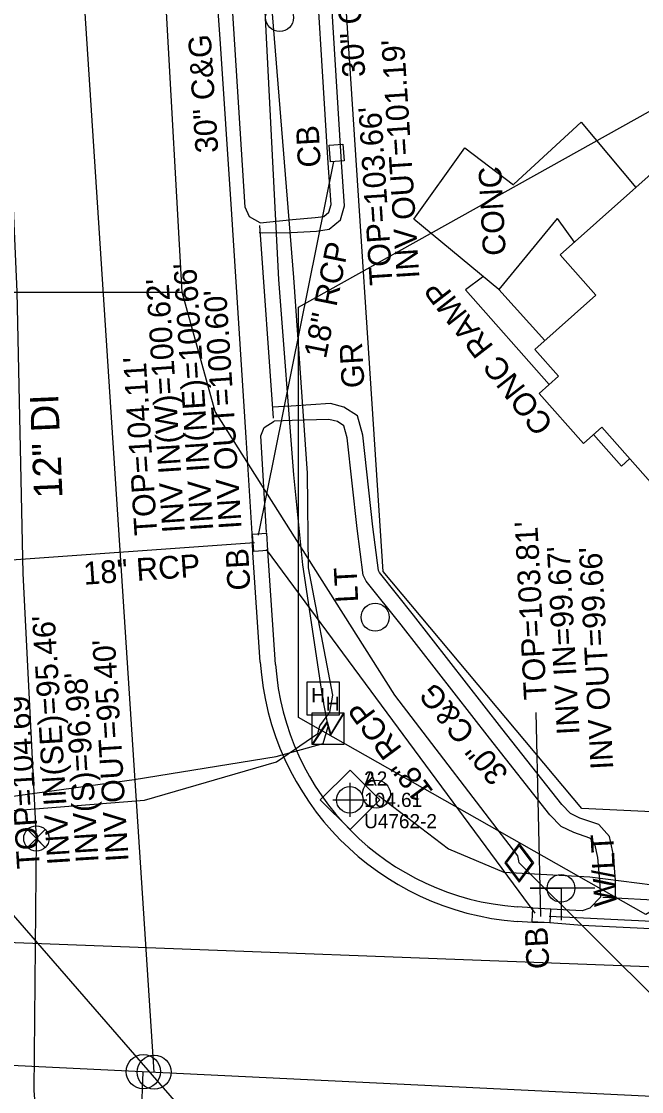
# Model space of a CAD drawing. Extents: x 2364404 to 2371833, y 798876 to 809754.
# Drawn here: x 2368940.2 to 2369049.4, y 801327.9 to 801516.3 of the extents above; entities that cross this region are included whole.
import ezdxf

# ---------------------------------------------------------------- set-up
doc = ezdxf.new("R2010")
doc.units = 0
for name, color, linetype in [('Cogo Default Point CELL', 7, 'Continuous'), ('COGO Default Point Elevation', 7, 'Continuous'), ('COGO Default Point Number', 7, 'Continuous'), ('CTL GPS Vertical CELL', 7, 'Continuous'), ('CTL Supplemental Horizontal and Vertical CELL', 7, 'Continuous'), ('CTL Supplemental Horizontal and Vertical Cogo Comment', 7, 'Continuous'), ('CTL Supplemental Horizontal and Vertical Cogo Elevation', 7, 'Continuous'), ('CTL Supplemental Horizontal and Vertical Cogo Number', 7, 'Continuous'), ('Exist Building', 7, 'Continuous'), ('Exist Horizontal Alignment Point', 7, 'Continuous'), ('Exist Other Culture Area Outline', 7, 'Continuous'), ('Exist Right of Way Line', 7, 'Continuous'), ('Exist Roads Curbs', 7, 'Continuous'), ('Exist Roads Curbs Text', 7, 'Continuous'), ('Exist Roads EOP', 7, 'Continuous'), ('Exist Roads EOP Other', 7, 'Continuous'), ('Exist Roads EOP Other Text', 7, 'Continuous'), ('Exist Roads Soil Text', 7, 'Continuous'), ('Exist Structure Minor Catch Basin', 7, 'Continuous'), ('Exist Structure Minor Catch Basin Leader', 7, 'Continuous'), ('Exist Structure Minor Catch Basin Text', 7, 'Continuous'), ('Exist Structure Minor Catch Basin Top Elevation', 7, 'Continuous'), ('Exist Structure Minor Drop Inlet Top Elevation', 7, 'Continuous'), ('Exist Structure Minor Pipes RCP 15 Inch Invert', 7, 'Continuous'), ('Exist Structure Minor Pipes RCP 18 Inch', 7, 'Continuous'), ('Exist Structure Minor Pipes RCP 18 Inch Invert', 7, 'Continuous'), ('Exist Structure Minor Pipes RCP 18 Inch Text', 7, 'Continuous'), ('Exist Utilities Gas UG Line SUE LOS B', 7, 'Continuous'), ('Exist Utilities Gas UG Line SUE LOS D', 7, 'Continuous'), ('Exist Utilities Gas Valve CELL', 7, 'Continuous'), ('Exist Utilities Other Pole CELL', 7, 'Continuous'), ('Exist Utilities Other Pole Text', 7, 'Continuous'), ('Exist Utilities Power Hand Hole CELL', 7, 'Continuous'), ('Exist Utilities Power Joint Use Telephone CELL', 7, 'Continuous'), ('Exist Utilities Power Pole CELL', 7, 'Continuous'), ('Exist Utilities Power Transformer CELL', 7, 'Continuous'), ('Exist Utilities Power UG Cable SUE LOS B', 7, 'Continuous'), ('Exist Utilities Sanitary Sewer Manhole Top Elevation', 7, 'Continuous'), ('Exist Utilities Sanitary Sewer UG Line', 7, 'Continuous'), ('Exist Utilities Sanitary Sewer UG Line Invert Elevation', 7, 'Continuous'), ('Exist Utilities Telephone UG FO SUE LOS B', 7, 'Continuous'), ('Exist Utilities Water UG Line SUE LOS B', 7, 'Continuous'), ('Exist Utilities Water UG Line SUE LOS B Text', 7, 'Continuous'), ('Exist Utilities Water Valve CELL', 7, 'Continuous'), ('Prop Horizontal Alignment', 7, 'Continuous')]:
    doc.layers.add(name, color=color, linetype=linetype)

msp = doc.modelspace()

# ---------------------------------------------------------------- linework, layer by layer
at = {"layer": 'Cogo Default Point CELL'}
for points in [[(2368998.03, 801382.28), (2368998.03, 801379.28)], [(2368995.03, 801379.28), (2368998.03, 801379.28)], [(2368998.03, 801379.28), (2369001.03, 801379.28)], [(2368998.03, 801379.28), (2368998.03, 801376.28)]]:
    msp.add_lwpolyline(points, dxfattribs=at)
msp.add_circle((2368998.03, 801379.28), 2.34, dxfattribs=at)
at = {"layer": 'CTL GPS Vertical CELL'}
msp.add_lwpolyline([(2368988.96, 801465.98), (2369051.11, 801500.65), (2369113.27, 801466.46), (2369112.31, 801395.22), (2369050.16, 801359.12), (2368988.96, 801393.79)], close=True, dxfattribs=at)
at = {"layer": 'CTL Supplemental Horizontal and Vertical CELL'}
msp.add_line((2368998.03, 801379.28), (2368998.03, 801379.28), dxfattribs=at)
msp.add_lwpolyline([(2368992.82, 801379.29), (2368998.06, 801384.53), (2369003.31, 801379.28), (2368998.07, 801374.04)], close=True, dxfattribs=at)
at = {"layer": 'Exist Building'}
msp.add_lwpolyline([(2369055.97, 801429.57), (2369080.23, 801451.13), (2369079.59, 801451.84), (2369091.7, 801462.59), (2369082.71, 801472.7), (2369088.7, 801478.03), (2369080.31, 801487.48), (2369089.8, 801495.91), (2369075.36, 801512.16), (2369064.65, 801502.64), (2369071.84, 801494.54), (2369067.82, 801490.97), (2369061.18, 801498.44), (2369035.05, 801475.21), (2369041.36, 801468.11), (2369030.58, 801458.53), (2369034.74, 801453.85), (2369031.33, 801450.82), (2369039.16, 801442.01), (2369042.38, 801444.86)], close=True, dxfattribs=at)
at = {"layer": 'Exist Horizontal Alignment Point'}
for centre in [(2368961.66, 801331.44), (2368963.57, 801331.35)]:
    msp.add_circle(centre, 3, dxfattribs=at)
at = {"layer": 'Exist Other Culture Area Outline'}
msp.add_line((2369034.55, 801481.63), (2369037.52, 801477.41), dxfattribs=at)
msp.add_lwpolyline([(2369040.94, 801443.59), (2369045.87, 801438.04), (2369047.29, 801439.34)], dxfattribs=at)
at = {"layer": 'Exist Right of Way Line'}
for p, q in [((2369003.86, 801419.46), (2368991.68, 801606.39)), ((2369038.84, 801377.76), (2369003.86, 801419.46)), ((2369517.33, 801354.57), (2369038.84, 801377.76))]:
    msp.add_line(p, q, dxfattribs=at)
at = {"layer": 'Exist Roads Curbs'}
for points in [[(2368982.26, 801480.86), (2368987.95, 801481.42), (2368991.91, 801481.75), (2368993.42, 801481.95), (2368994.32, 801482.69), (2368994.71, 801484.07), (2368994.22, 801491.36), (2368991.42, 801536.08), (2368990.77, 801544.99), (2368990.22, 801545.97), (2368989.37, 801546.91), (2368988.02, 801547.11), (2368982.06, 801546.7), (2368977.87, 801546.4)], [(2368982.26, 801480.86), (2368980.36, 801481.9), (2368979.58, 801483.59), (2368975.75, 801543.67)], [(2368983.33, 801426.31), (2368982.35, 801443.34), (2368982.92, 801444.84), (2368984.67, 801445.93)], [(2369042.24, 801362.2), (2369042.04, 801365), (2369041.68, 801369.11), (2369041.17, 801371.57), (2369040.3, 801372.54), (2369037.44, 801373.51), (2369035.2, 801374.6), (2369033.25, 801376.65), (2369022.61, 801390.15), (2369007.08, 801410.06), (2369000.89, 801417.78), (2369000.36, 801418.82), (2368999.34, 801427.03), (2368997.55, 801442.98), (2368996.97, 801445.13), (2368995.82, 801445.85), (2368994.34, 801446.25), (2368987.86, 801446.02), (2368984.67, 801445.93)], [(2368984.95, 801403.08), (2368983.59, 801423.11)], [(2369042.24, 801362.2), (2369040.26, 801360.22), (2369038.94, 801359.72), (2369033.42, 801360.04)], [(2369030.18, 801360.28), (2369027.46, 801360.47)]]:
    msp.add_lwpolyline(points, dxfattribs=at)
msp.add_arc((2369030.67, 801406.19), 45.83, 183.8905, 265.9763, dxfattribs=at)
at = {"layer": 'Exist Roads EOP'}
for points in [[(2368982.25, 801403.53), (2368980.96, 801422.83), (2368980.85, 801426.14), (2368979.74, 801443.08), (2368977.16, 801483.25), (2368975.21, 801513.21), (2368973.02, 801543.56), (2368970.55, 801585.13), (2368969.86, 801602.31), (2368966.82, 801650.16), (2368965.05, 801665.08), (2368960.18, 801699.66), (2368954.33, 801749.94), (2368948.66, 801798.6), (2368943.34, 801851.72)], [(2369234.46, 801347.67), (2369186.06, 801350.01), (2369155.16, 801351.49), (2369117.45, 801353.37), (2369078.96, 801355.23), (2369038.86, 801357.16), (2369033.22, 801357.63), (2369030.16, 801357.67), (2369027.49, 801357.88)]]:
    msp.add_lwpolyline(points, dxfattribs=at)
msp.add_arc((2369031.19, 801406.79), 49.06, 183.8066, 265.6737, dxfattribs=at)
at = {"layer": 'Exist Roads EOP Other'}
for p, q in [((2368984.58, 801446.45), (2368982.18, 801480.39)), ((2369024.26, 801469.08), (2369032.38, 801460.14)), ((2369076.14, 801360.3), (2369042.57, 801362.09))]:
    msp.add_line(p, q, dxfattribs=at)
for points in [[(2368982.07, 801479.14), (2368982.65, 801479.06), (2368987.69, 801479.15), (2368992.14, 801479.4), (2368994.41, 801479.7), (2368996.39, 801481.34), (2368997.08, 801483.82), (2368996.58, 801491.52), (2368993.77, 801536.24), (2368993.08, 801545.69), (2368992.14, 801547.36), (2368990.55, 801549.12), (2368988.11, 801549.48), (2368981.89, 801549.05), (2368977.93, 801548.74)], [(2369026.92, 801487.67), (2369038.75, 801498.53), (2369048.38, 801487.06)], [(2369024.26, 801469.08), (2369009.3, 801481.5), (2369018.29, 801494.02), (2369026.81, 801487.53)], [(2369034.55, 801481.63), (2369024.26, 801469.08)], [(2369021.36, 801471.27), (2369018.36, 801469.02), (2369033.11, 801452.41)], [(2369044.8, 801362.13), (2369044.81, 801365.11), (2369044.42, 801369.52), (2369043.73, 801372.86), (2369041.87, 801374.92), (2369038.5, 801376.08), (2369036.86, 801376.88), (2369035.34, 801378.47), (2369024.79, 801391.86), (2369009.25, 801411.78), (2369003.23, 801419.3), (2369003.05, 801419.65), (2369002.09, 801427.35), (2369000.28, 801443.49), (2368999.36, 801446.89), (2368996.95, 801448.42), (2368994.61, 801449.04), (2368987.69, 801448.6), (2368984.32, 801448.39)]]:
    msp.add_lwpolyline(points, dxfattribs=at)
at = {"layer": 'Exist Structure Minor Catch Basin'}
for points in [[(2368994.59, 801491.6), (2368994.39, 801494.51), (2368996.79, 801494.69), (2368997, 801491.77)], [(2368983.35, 801426.22), (2368983.55, 801423.17), (2368981.11, 801423), (2368980.91, 801426.06)], [(2369030.07, 801357.87), (2369033.28, 801357.69), (2369033.42, 801360.04), (2369030.21, 801360.23)]]:
    msp.add_lwpolyline(points, close=True, dxfattribs=at)
at = {"layer": 'Exist Structure Minor Catch Basin Leader'}
msp.add_lwpolyline([(2369031.65, 801358.75), (2369030.83, 801394.68)], dxfattribs=at)
at = {"layer": 'Exist Structure Minor Pipes RCP 18 Inch'}
for p, q in [((2368981.96, 801425.87), (2368995.2, 801491.65)), ((2368933.79, 801421.18), (2368981.24, 801424.55)), ((2368983.31, 801423.36), (2369030.6, 801359.36)), ((2369274.26, 801347.2), (2369033.12, 801358.75))]:
    msp.add_line(p, q, dxfattribs=at)
at = {"layer": 'Exist Utilities Gas UG Line SUE LOS B'}
msp.add_lwpolyline([(2369027.85, 801368.19), (2369027.78, 801368.55), (2369027.62, 801369.43), (2369005.96, 801397.72), (2368991.65, 801420.3), (2368974.31, 801447.64), (2368968.48, 801468.65), (2368965.65, 801520.03), (2368962.81, 801569.63), (2368959.07, 801618.61), (2368955.89, 801668.12), (2368952.84, 801718.41)], dxfattribs=at)
at = {"layer": 'Exist Utilities Gas UG Line SUE LOS D'}
for p, q in [((2368932.66, 801468.66), (2368968.48, 801468.65)), ((2369027.85, 801368.19), (2369059.77, 801336.39)), ((2368911.65, 801355.24), (2369335.44, 801339.08))]:
    msp.add_line(p, q, dxfattribs=at)
at = {"layer": 'Exist Utilities Gas Valve CELL'}
msp.add_line((2369027.85, 801368.19), (2369027.85, 801368.19), dxfattribs=at)
msp.add_lwpolyline([(2369027.85, 801371.6), (2369025.31, 801368.19), (2369027.85, 801364.77), (2369030.39, 801368.19), (2369027.85, 801371.6)], dxfattribs=at)
msp.add_lwpolyline([(2369030.14, 801368.19), (2369027.85, 801371.26), (2369025.56, 801368.19), (2369027.85, 801365.11)], close=True, dxfattribs=at)
at = {"layer": 'Exist Utilities Other Pole CELL'}
for centre in [(2369002.48, 801411.43), (2369002.7, 801380.29)]:
    msp.add_circle(centre, 2.46, dxfattribs=at)
at = {"layer": 'Exist Utilities Power Hand Hole CELL'}
msp.add_line((2368993.39, 801396.94), (2368993.39, 801396.94), dxfattribs=at)
msp.add_lwpolyline([(2368990.44, 801394.22), (2368996.19, 801394.22), (2368996.19, 801399.97), (2368990.44, 801399.97), (2368990.44, 801394.22)], dxfattribs=at)
at = {"layer": 'Exist Utilities Power Joint Use Telephone CELL'}
msp.add_line((2369035.2, 801363.72), (2369035.2, 801363.72), dxfattribs=at)
msp.add_lwpolyline([(2369041.13, 801363.72), (2369029.8, 801363.76), (2369035.2, 801363.74), (2369035.2, 801358.1)], dxfattribs=at)
msp.add_circle((2369035.2, 801363.71), 2.45, dxfattribs=at)
at = {"layer": 'Exist Utilities Power Pole CELL'}
msp.add_circle((2368985.65, 801516.95), 2.45, dxfattribs=at)
at = {"layer": 'Exist Utilities Power Transformer CELL'}
msp.add_line((2368994.25, 801392), (2368994.25, 801392), dxfattribs=at)
msp.add_lwpolyline([(2368991.41, 801394.61), (2368996.96, 801394.61), (2368996.96, 801389.05), (2368991.41, 801389.05)], close=True, dxfattribs=at)
for points in [[(2368991.41, 801389.05), (2368994.05, 801393), (2368994.68, 801390.79), (2368996.96, 801394.61)], [(2368991.48, 801389.05), (2368994.05, 801392.79), (2368994.64, 801390.61), (2368996.96, 801394.45)]]:
    msp.add_lwpolyline(points, dxfattribs=at)
at = {"layer": 'Exist Utilities Power UG Cable SUE LOS B'}
for points in [[(2368994.19, 801392.18), (2368993.79, 801394.41), (2368993.44, 801396.16), (2368993.39, 801396.94), (2368993.19, 801397.59), (2368989.76, 801420.62), (2368988.16, 801436.5), (2368985.52, 801470.88), (2368982.92, 801521.56), (2368978.82, 801570.62), (2368975.58, 801620.67), (2368971.73, 801670.97), (2368968.07, 801719.19)], [(2368474.29, 801421), (2368479.7, 801410.83), (2368486.06, 801403.15), (2368499.54, 801397.3), (2368531.93, 801394.59), (2368581.51, 801393.24), (2368631.62, 801390.83), (2368683.92, 801388), (2368734.16, 801386.75), (2368783.19, 801383.86), (2368831.89, 801379.38), (2368883.33, 801379.31), (2368910.28, 801378.11), (2368936.57, 801379.65), (2368960.04, 801382.85), (2368985.03, 801386.89), (2368993.33, 801389.19), (2368994.19, 801392.18)], [(2369003.09, 801380.04), (2369015.41, 801370.69), (2369025.11, 801366.54), (2369040.28, 801365.72), (2369089.9, 801359.42), (2369091.12, 801359.24), (2369091.91, 801359.28), (2369118.71, 801358.7), (2369153.65, 801358.03), (2369188.99, 801354.39), (2369234.48, 801352.22), (2369298.39, 801350.02), (2369299.67, 801347.85)]]:
    msp.add_lwpolyline(points, dxfattribs=at)
at = {"layer": 'Exist Utilities Sanitary Sewer UG Line'}
msp.add_line((2368938.75, 801358.97), (2369000.13, 801288.38), dxfattribs=at)
at = {"layer": 'Exist Utilities Telephone UG FO SUE LOS B'}
msp.add_lwpolyline([(2368684, 801387.11), (2368734.39, 801385.51), (2368783.25, 801383.12), (2368831.92, 801377.89), (2368883.59, 801377.2), (2368910.34, 801376.26), (2368936.7, 801377.21), (2368961.88, 801379.25), (2368985.12, 801386), (2368992.37, 801390.94), (2368992.72, 801392.33), (2368994.47, 801394.71), (2368995.02, 801397.69), (2368990.75, 801420.12), (2368990.59, 801436.76), (2368988.16, 801471.2), (2368984.1, 801521.31), (2368980.13, 801570.77), (2368977.35, 801620.54), (2368970.37, 801670.73)], dxfattribs=at)
at = {"layer": 'Exist Utilities Water UG Line SUE LOS B'}
msp.add_lwpolyline([(2368944.17, 801306.36), (2368944.15, 801306.44), (2368942.46, 801328.15), (2368942.83, 801372.49), (2368940.52, 801419.1), (2368939.42, 801468.71), (2368937.23, 801519.5), (2368933.92, 801569.7), (2368930.77, 801618.48), (2368927.83, 801671.8), (2368925.63, 801701.3), (2368924.44, 801716.42)], dxfattribs=at)
at = {"layer": 'Exist Utilities Water Valve CELL'}
msp.add_lwpolyline([(2368944.4, 801374.07), (2368941.25, 801370.92), (2368942.83, 801372.49), (2368944.4, 801370.92), (2368941.25, 801374.07)], dxfattribs=at)
msp.add_circle((2368942.83, 801372.49), 2.23, dxfattribs=at)
at = {"layer": 'Prop Horizontal Alignment'}
for p, q in [((2368963.57, 801331.35), (2368945.17, 801613.86)), ((2368455.83, 801355.96), (2369477.35, 801306.45)), ((2368954.49, 801171), (2368961.66, 801331.44))]:
    msp.add_line(p, q, dxfattribs=at)

# ---------------------------------------------------------------- texts
at = {"layer": 'COGO Default Point Elevation'}
msp.add_text('104.61', height=2.5, dxfattribs=at).set_placement((2369000.53, 801378.03))
at = {"layer": 'COGO Default Point Number'}
msp.add_text('A2', height=2.5, dxfattribs=at).set_placement((2369000.53, 801381.78))
at = {"layer": 'CTL Supplemental Horizontal and Vertical Cogo Comment'}
msp.add_text('U4762-2', height=2.5, dxfattribs=at).set_placement((2369000.53, 801374.28))
at = {"layer": 'CTL Supplemental Horizontal and Vertical Cogo Elevation'}
msp.add_text('104.61', height=2.5, dxfattribs=at).set_placement((2369000.53, 801378.03))
at = {"layer": 'CTL Supplemental Horizontal and Vertical Cogo Number'}
msp.add_text('2', height=2.5, dxfattribs=at).set_placement((2369000.53, 801381.78))
at = {"layer": 'Exist Roads Curbs Text'}
for rotation, p in [(93.7175, (2369000.76, 801506.58)), (93.7175, (2368974.87, 801493.25)), (129.0616, (2369026.15, 801383.97))]:
    msp.add_text('30" C&G', height=4, rotation=rotation, dxfattribs=at).set_placement(p)
at = {"layer": 'Exist Roads EOP Other Text'}
for s, rotation, p in [('CONC', 93.0566, (2369025.49, 801475.15)), ('CONC RAMP', 127.8784, (2369034.04, 801445.44))]:
    msp.add_text(s, height=4, rotation=rotation, dxfattribs=at).set_placement(p)
at = {"layer": 'Exist Roads Soil Text'}
msp.add_text('GR', height=4, rotation=93.313, dxfattribs=at).set_placement((2369000.62, 801451.87))
at = {"layer": 'Exist Structure Minor Catch Basin Text'}
for p in [(2368992.91, 801490.68), (2368980.51, 801416.23), (2369033.17, 801349.6)]:
    msp.add_text('CB', height=4, rotation=93.0566, dxfattribs=at).set_placement(p)
at = {"layer": 'Exist Structure Minor Catch Basin Top Elevation'}
for s, rotation, p in [("TOP=104.11'", 93.7283, (2368964.12, 801425.94)), ("TOP=103.81'", 93.0566, (2369032.69, 801396.99))]:
    msp.add_text(s, height=4, rotation=rotation, dxfattribs=at).set_placement(p)
at = {"layer": 'Exist Structure Minor Drop Inlet Top Elevation'}
msp.add_text("TOP=103.66'", height=4, rotation=93.7283, dxfattribs=at).set_placement((2369005.55, 801469.98))
at = {"layer": 'Exist Structure Minor Pipes RCP 15 Inch Invert'}
msp.add_text("INV OUT=101.19'", height=4, rotation=93.7283, dxfattribs=at).set_placement((2369010.28, 801471.12))
at = {"layer": 'Exist Structure Minor Pipes RCP 18 Inch Invert'}
for s, rotation, p in [("INV IN(NE)=100.66'", 93.7283, (2368974, 801426.74)), ("INV IN(W)=100.62'", 93.7283, (2368969.01, 801426.4)), ("INV OUT=100.60'", 93.7283, (2368978.98, 801427.05)), ("INV IN=99.67'", 93.0566, (2369038.47, 801390.82)), ("INV OUT=99.66'", 93.0566, (2369044.42, 801384.72))]:
    msp.add_text(s, height=4, rotation=rotation, dxfattribs=at).set_placement(p)
at = {"layer": 'Exist Structure Minor Pipes RCP 18 Inch Text'}
for rotation, p in [(78.6245, (2368993.8, 801456.79)), (4.0616, (2368951.24, 801417.13)), (126.4598, (2369012.88, 801380.76))]:
    msp.add_text('18" RCP', height=4, rotation=rotation, dxfattribs=at).set_placement(p)
at = {"layer": 'Exist Utilities Other Pole Text'}
for s, p in [('LT', (2368999.51, 801414.09)), ('W/LT', (2369045.06, 801360.6))]:
    msp.add_text(s, height=4, rotation=93.0566, dxfattribs=at).set_placement(p)
at = {"layer": 'Exist Utilities Power Hand Hole CELL'}
for p in [(2368991.23, 801396.47), (2368993.79, 801394.95)]:
    msp.add_text('H', height=2.5, dxfattribs=at).set_placement(p)
at = {"layer": 'Exist Utilities Sanitary Sewer Manhole Top Elevation'}
msp.add_text("TOP=104.69'", height=4, rotation=93.5494, dxfattribs=at).set_placement((2368943.44, 801367.28))
at = {"layer": 'Exist Utilities Sanitary Sewer UG Line Invert Elevation'}
for s, p in [("INV IN(SE)=95.46'", (2368948.77, 801367.96)), ("INV OUT=95.40'", (2368959.08, 801368.49)), ("INV(S)=96.98'", (2368953.79, 801368.34))]:
    msp.add_text(s, height=4, rotation=93.5494, dxfattribs=at).set_placement(p)
at = {"layer": 'Exist Utilities Water UG Line SUE LOS B Text'}
msp.add_text('12" DI', height=5, rotation=92.4664, dxfattribs=at).set_placement((2368947.44, 801432.45))

doc.saveas('drawing.dxf')
